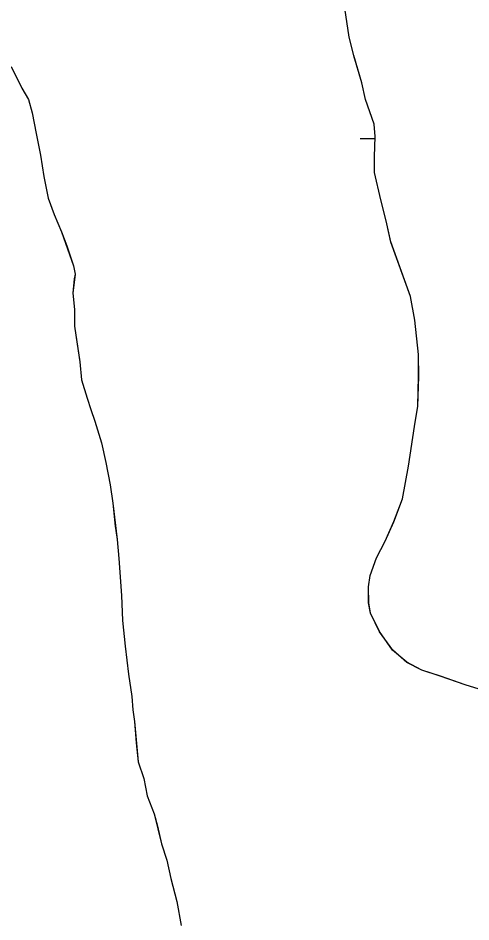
# Model space of a CAD drawing. Extents: x 3279314 to 3317160, y 734079 to 759431.
# Drawn here: x 3295777.6 to 3295908.6, y 742818.8 to 743080.5 of the extents above; entities that cross this region are included whole.
import ezdxf

# ---------------------------------------------------------------- set-up
doc = ezdxf.new("R2010")
doc.units = 0
for name, color, linetype in [('V-SITE-VEGE', 7, 'Continuous'), ('V-TOPO-SHOR', 7, 'Continuous'), ('V-WETL-SWMP', 7, 'Continuous')]:
    doc.layers.add(name, color=color, linetype=linetype)

msp = doc.modelspace()

# ---------------------------------------------------------------- linework, layer by layer
at = {"layer": 'V-SITE-VEGE'}
for p, q in [((3295873.44, 743075), (3295872.12, 743083.4)), ((3295874.73, 743069.66), (3295873.44, 743075)), ((3295877.07, 743061.78), (3295874.73, 743069.66)), ((3295775.59, 743066.48), (3295778.74, 743060.27)), ((3295778.74, 743060.27), (3295780.68, 743056.93)), ((3295878.11, 743056.94), (3295877.07, 743061.78)), ((3295780.68, 743056.93), (3295781.65, 743053.1)), ((3295880.69, 743049.82), (3295878.11, 743056.94)), ((3295781.65, 743053.1), (3295782.88, 743047.11)), ((3295880.96, 743046.26), (3295880.69, 743049.82)), ((3295782.88, 743047.11), (3295784.11, 743040.89)), ((3295880.73, 743040.4), (3295880.96, 743046.26)), ((3295784.11, 743040.89), (3295785.1, 743034.66)), ((3295880.75, 743035.81), (3295880.73, 743040.4)), ((3295785.1, 743034.66), (3295786.33, 743028.44)), ((3295882.58, 743027.92), (3295880.75, 743035.81)), ((3295786.33, 743028.44), (3295788.03, 743023.65)), ((3295884.13, 743021.82), (3295882.58, 743027.92)), ((3295788.03, 743023.65), (3295790.22, 743018.63)), ((3295885.44, 743015.71), (3295884.13, 743021.82)), ((3295790.22, 743018.63), (3295793.62, 743008.83)), ((3295891.12, 742999.94), (3295885.44, 743015.71)), ((3295793.62, 743008.83), (3295794.11, 743006.43)), ((3295794.11, 743006.43), (3295793.42, 743000.92)), ((3295793.42, 743000.92), (3295793.93, 742996.13)), ((3295892.42, 742993.08), (3295891.12, 742999.94)), ((3295793.93, 742996.13), (3295793.95, 742991.34)), ((3295893.49, 742983.15), (3295892.42, 742993.08)), ((3295793.95, 742991.34), (3295795.44, 742981.04)), ((3295893.52, 742976.78), (3295893.49, 742983.15)), ((3295795.44, 742981.04), (3295795.95, 742975.77)), ((3295893.31, 742968.12), (3295893.52, 742976.78)), ((3295795.95, 742975.77), (3295797.65, 742970.51)), ((3295797.65, 742970.51), (3295798.63, 742967.16)), ((3295798.63, 742967.16), (3295799.84, 742963.81)), ((3295892.31, 742962.26), (3295893.31, 742968.12)), ((3295799.84, 742963.81), (3295801.79, 742957.59)), ((3295890.59, 742950.78), (3295892.31, 742962.26)), ((3295801.79, 742957.59), (3295803.02, 742951.84)), ((3295803.02, 742951.84), (3295804.25, 742945.38)), ((3295888.85, 742941.35), (3295890.59, 742950.78)), ((3295804.25, 742945.38), (3295805, 742940.11)), ((3295805, 742940.11), (3295806.25, 742929.58)), ((3295886.33, 742934.72), (3295888.85, 742941.35)), ((3295883.81, 742929.1), (3295886.33, 742934.72)), ((3295806.25, 742929.58), (3295806.76, 742924.07)), ((3295881.29, 742924.25), (3295883.81, 742929.1)), ((3295806.76, 742924.07), (3295807.53, 742913.29)), ((3295879.53, 742919.15), (3295881.29, 742924.25)), ((3295879.04, 742915.83), (3295879.53, 742919.15)), ((3295879.06, 742911.25), (3295879.04, 742915.83)), ((3295807.53, 742913.29), (3295807.8, 742906.1)), ((3295879.58, 742908.19), (3295879.06, 742911.25)), ((3295882.16, 742902.86), (3295879.58, 742908.19)), ((3295807.8, 742906.1), (3295808.56, 742898.68)), ((3295886, 742897.53), (3295882.16, 742902.86)), ((3295808.56, 742898.68), (3295809.56, 742890.54)), ((3295890.1, 742893.98), (3295886, 742897.53)), ((3295894.44, 742891.71), (3295890.1, 742893.98)), ((3295809.56, 742890.54), (3295810.56, 742884.07)), ((3295899.79, 742889.95), (3295894.44, 742891.71)), ((3295906.94, 742887.44), (3295899.79, 742889.95)), ((3295911.02, 742886.18), (3295906.94, 742887.44)), ((3295810.56, 742884.07), (3295810.81, 742880.24)), ((3295810.81, 742880.24), (3295811.31, 742876.88)), ((3295811.31, 742876.88), (3295812.33, 742865.15)), ((3295812.33, 742865.15), (3295814.03, 742860.36)), ((3295814.03, 742860.36), (3295815.01, 742855.34)), ((3295815.01, 742855.34), (3295816.96, 742850.08)), ((3295816.96, 742850.08), (3295819.16, 742841.46)), ((3295819.16, 742841.46), (3295820.62, 742836.68)), ((3295820.62, 742836.68), (3295821.85, 742831.41)), ((3295821.85, 742831.41), (3295823.56, 742824.71)), ((3295823.56, 742824.71), (3295824.79, 742817.77))]:
    msp.add_line(p, q, dxfattribs=at)
at = {"layer": 'V-TOPO-SHOR'}
for points in [[(3295775.59, 743066.48), (3295778.74, 743060.27), (3295780.68, 743056.93), (3295781.65, 743053.1), (3295782.88, 743047.11), (3295784.11, 743040.89), (3295785.1, 743034.66), (3295786.33, 743028.44), (3295788.03, 743023.65), (3295790.22, 743018.63), (3295791.67, 743014.57), (3295792.65, 743011.7), (3295793.62, 743008.83)], [(3295793.62, 743008.83), (3295794.11, 743006.43), (3295793.88, 743004.99), (3295793.42, 743000.92), (3295793.93, 742996.13), (3295793.95, 742991.34), (3295794.7, 742986.07), (3295795.44, 742981.04), (3295795.95, 742975.77), (3295797.65, 742970.51), (3295798.63, 742967.16), (3295799.84, 742963.81), (3295801.79, 742957.59), (3295803.02, 742951.84), (3295804.25, 742945.38), (3295805, 742940.11), (3295805.75, 742933.41), (3295806.25, 742929.58), (3295806.76, 742924.07), (3295807.02, 742919.99), (3295807.53, 742913.29), (3295807.8, 742906.1), (3295808.56, 742898.68), (3295809.56, 742890.53), (3295810.56, 742884.07), (3295810.81, 742880.24), (3295811.31, 742876.88), (3295811.82, 742870.66), (3295812.33, 742865.15), (3295814.03, 742860.36), (3295815.01, 742855.34), (3295816.96, 742850.08), (3295817.93, 742846.49), (3295819.16, 742841.46), (3295820.62, 742836.68), (3295821.85, 742831.41), (3295823.56, 742824.71), (3295824.79, 742817.77)]]:
    msp.add_lwpolyline(points, dxfattribs=at)
at = {"layer": 'V-WETL-SWMP'}
for p, q in [((3295873.44, 743075), (3295872.13, 743083.39)), ((3295873.44, 743075), (3295872.13, 743083.39)), ((3295874.74, 743069.65), (3295873.44, 743075)), ((3295874.74, 743069.65), (3295873.44, 743075)), ((3295877.07, 743061.77), (3295874.74, 743069.65)), ((3295877.07, 743061.77), (3295874.74, 743069.65)), ((3295775.59, 743066.48), (3295778.74, 743060.27)), ((3295775.59, 743066.48), (3295778.74, 743060.27)), ((3295778.74, 743060.27), (3295780.68, 743056.92)), ((3295778.74, 743060.27), (3295780.68, 743056.92)), ((3295878.11, 743056.93), (3295877.07, 743061.77)), ((3295878.11, 743056.93), (3295877.07, 743061.77)), ((3295780.68, 743056.92), (3295781.65, 743053.1)), ((3295780.68, 743056.92), (3295781.65, 743053.1)), ((3295880.7, 743049.81), (3295878.11, 743056.93)), ((3295880.7, 743049.81), (3295878.11, 743056.93)), ((3295781.65, 743053.1), (3295782.88, 743047.11)), ((3295781.65, 743053.1), (3295782.88, 743047.11)), ((3295880.97, 743046.25), (3295880.7, 743049.81)), ((3295880.97, 743046.25), (3295880.7, 743049.81)), ((3295782.88, 743047.11), (3295784.11, 743040.89)), ((3295782.88, 743047.11), (3295784.11, 743040.89)), ((3295876.59, 743045.66), (3295880.95, 743045.66)), ((3295880.74, 743040.39), (3295880.97, 743046.25)), ((3295880.74, 743040.39), (3295880.97, 743046.25)), ((3295784.11, 743040.89), (3295785.1, 743034.66)), ((3295784.11, 743040.89), (3295785.1, 743034.66)), ((3295880.76, 743035.8), (3295880.74, 743040.39)), ((3295880.76, 743035.8), (3295880.74, 743040.39)), ((3295785.1, 743034.66), (3295786.33, 743028.44)), ((3295785.1, 743034.66), (3295786.33, 743028.44)), ((3295882.58, 743027.92), (3295880.76, 743035.8)), ((3295882.58, 743027.92), (3295880.76, 743035.8)), ((3295786.33, 743028.44), (3295788.03, 743023.65)), ((3295786.33, 743028.44), (3295788.03, 743023.65)), ((3295884.14, 743021.81), (3295882.58, 743027.92)), ((3295884.14, 743021.81), (3295882.58, 743027.92)), ((3295788.03, 743023.65), (3295790.22, 743018.63)), ((3295788.03, 743023.65), (3295790.22, 743018.63)), ((3295885.44, 743015.7), (3295884.14, 743021.81)), ((3295885.44, 743015.7), (3295884.14, 743021.81)), ((3295790.22, 743018.63), (3295791.68, 743014.57)), ((3295790.22, 743018.63), (3295791.68, 743014.57)), ((3295891.12, 742999.94), (3295885.44, 743015.7)), ((3295891.12, 742999.94), (3295885.44, 743015.7)), ((3295791.68, 743014.57), (3295793.62, 743008.83)), ((3295791.68, 743014.57), (3295793.62, 743008.83)), ((3295793.62, 743008.83), (3295794.11, 743006.43)), ((3295793.62, 743008.83), (3295794.11, 743006.43)), ((3295794.11, 743006.43), (3295793.42, 743000.92)), ((3295794.11, 743006.43), (3295793.42, 743000.92)), ((3295793.42, 743000.92), (3295793.93, 742996.13)), ((3295793.42, 743000.92), (3295793.93, 742996.13)), ((3295892.43, 742993.07), (3295891.12, 742999.94)), ((3295892.43, 742993.07), (3295891.12, 742999.94)), ((3295793.93, 742996.13), (3295793.95, 742991.34)), ((3295793.93, 742996.13), (3295793.95, 742991.34)), ((3295893.5, 742983.14), (3295892.43, 742993.07)), ((3295893.5, 742983.14), (3295892.43, 742993.07)), ((3295793.95, 742991.34), (3295795.44, 742981.04)), ((3295793.95, 742991.34), (3295795.44, 742981.04)), ((3295893.53, 742976.77), (3295893.5, 742983.14)), ((3295893.53, 742976.77), (3295893.5, 742983.14)), ((3295795.44, 742981.04), (3295795.95, 742975.77)), ((3295795.44, 742981.04), (3295795.95, 742975.77)), ((3295893.31, 742968.11), (3295893.53, 742976.77)), ((3295893.31, 742968.11), (3295893.53, 742976.77)), ((3295795.95, 742975.77), (3295797.65, 742970.51)), ((3295795.95, 742975.77), (3295797.65, 742970.51)), ((3295797.65, 742970.51), (3295798.63, 742967.16)), ((3295797.65, 742970.51), (3295798.63, 742967.16)), ((3295798.63, 742967.16), (3295799.84, 742963.81)), ((3295798.63, 742967.16), (3295799.84, 742963.81)), ((3295892.32, 742962.25), (3295893.31, 742968.11)), ((3295892.32, 742962.25), (3295893.31, 742968.11)), ((3295799.84, 742963.81), (3295801.79, 742957.59)), ((3295799.84, 742963.81), (3295801.79, 742957.59)), ((3295890.6, 742950.77), (3295892.32, 742962.25)), ((3295890.6, 742950.77), (3295892.32, 742962.25)), ((3295801.79, 742957.59), (3295803.02, 742951.84)), ((3295801.79, 742957.59), (3295803.02, 742951.84)), ((3295803.02, 742951.84), (3295804.25, 742945.38)), ((3295803.02, 742951.84), (3295804.25, 742945.38)), ((3295888.86, 742941.34), (3295890.6, 742950.77)), ((3295888.86, 742941.34), (3295890.6, 742950.77)), ((3295804.25, 742945.38), (3295805, 742940.11)), ((3295804.25, 742945.38), (3295805, 742940.11)), ((3295805, 742940.11), (3295806.25, 742929.58)), ((3295805, 742940.11), (3295806.25, 742929.58)), ((3295886.34, 742934.71), (3295888.86, 742941.34)), ((3295886.34, 742934.71), (3295888.86, 742941.34)), ((3295883.82, 742929.09), (3295886.34, 742934.71)), ((3295883.82, 742929.09), (3295886.34, 742934.71)), ((3295806.25, 742929.58), (3295806.76, 742924.07)), ((3295806.25, 742929.58), (3295806.76, 742924.07)), ((3295881.3, 742924.24), (3295883.82, 742929.09)), ((3295881.3, 742924.24), (3295883.82, 742929.09)), ((3295806.76, 742924.07), (3295807.53, 742913.29)), ((3295806.76, 742924.07), (3295807.53, 742913.29)), ((3295879.54, 742919.14), (3295881.3, 742924.24)), ((3295879.54, 742919.14), (3295881.3, 742924.24)), ((3295879.05, 742915.82), (3295879.54, 742919.14)), ((3295879.05, 742915.82), (3295879.54, 742919.14)), ((3295879.07, 742911.24), (3295879.05, 742915.82)), ((3295879.07, 742911.24), (3295879.05, 742915.82)), ((3295807.53, 742913.29), (3295807.81, 742906.1)), ((3295807.53, 742913.29), (3295807.81, 742906.1)), ((3295879.59, 742908.18), (3295879.07, 742911.24)), ((3295879.59, 742908.18), (3295879.07, 742911.24)), ((3295882.16, 742902.85), (3295879.59, 742908.18)), ((3295882.16, 742902.85), (3295879.59, 742908.18)), ((3295807.81, 742906.1), (3295808.56, 742898.68)), ((3295807.81, 742906.1), (3295808.56, 742898.68)), ((3295886.01, 742897.52), (3295882.16, 742902.85)), ((3295886.01, 742897.52), (3295882.16, 742902.85)), ((3295808.56, 742898.68), (3295809.56, 742890.53)), ((3295808.56, 742898.68), (3295809.56, 742890.53)), ((3295890.1, 742893.97), (3295886.01, 742897.52)), ((3295890.1, 742893.97), (3295886.01, 742897.52)), ((3295894.44, 742891.7), (3295890.1, 742893.97)), ((3295894.44, 742891.7), (3295890.1, 742893.97)), ((3295809.56, 742890.53), (3295810.55, 742884.07)), ((3295809.56, 742890.53), (3295810.55, 742884.07)), ((3295899.8, 742889.94), (3295894.44, 742891.7)), ((3295899.8, 742889.94), (3295894.44, 742891.7)), ((3295906.95, 742887.43), (3295899.8, 742889.94)), ((3295906.95, 742887.43), (3295899.8, 742889.94)), ((3295911.03, 742886.18), (3295906.95, 742887.43)), ((3295911.03, 742886.18), (3295906.95, 742887.43)), ((3295810.55, 742884.07), (3295810.81, 742880.24)), ((3295810.55, 742884.07), (3295810.81, 742880.24)), ((3295810.81, 742880.24), (3295811.31, 742876.88)), ((3295810.81, 742880.24), (3295811.31, 742876.88)), ((3295811.31, 742876.88), (3295812.33, 742865.15)), ((3295811.31, 742876.88), (3295812.33, 742865.15)), ((3295812.33, 742865.15), (3295814.03, 742860.36)), ((3295812.33, 742865.15), (3295814.03, 742860.36)), ((3295814.03, 742860.36), (3295815.01, 742855.34)), ((3295814.03, 742860.36), (3295815.01, 742855.34)), ((3295815.01, 742855.34), (3295816.96, 742850.07)), ((3295815.01, 742855.34), (3295816.96, 742850.07)), ((3295816.96, 742850.07), (3295819.16, 742841.46)), ((3295816.96, 742850.07), (3295819.16, 742841.46)), ((3295819.16, 742841.46), (3295820.62, 742836.68)), ((3295819.16, 742841.46), (3295820.62, 742836.68)), ((3295820.62, 742836.68), (3295821.85, 742831.41)), ((3295820.62, 742836.68), (3295821.85, 742831.41)), ((3295821.85, 742831.41), (3295823.56, 742824.71)), ((3295821.85, 742831.41), (3295823.56, 742824.71)), ((3295823.56, 742824.71), (3295824.79, 742817.77)), ((3295823.56, 742824.71), (3295824.79, 742817.77))]:
    msp.add_line(p, q, dxfattribs=at)

doc.saveas('drawing.dxf')
